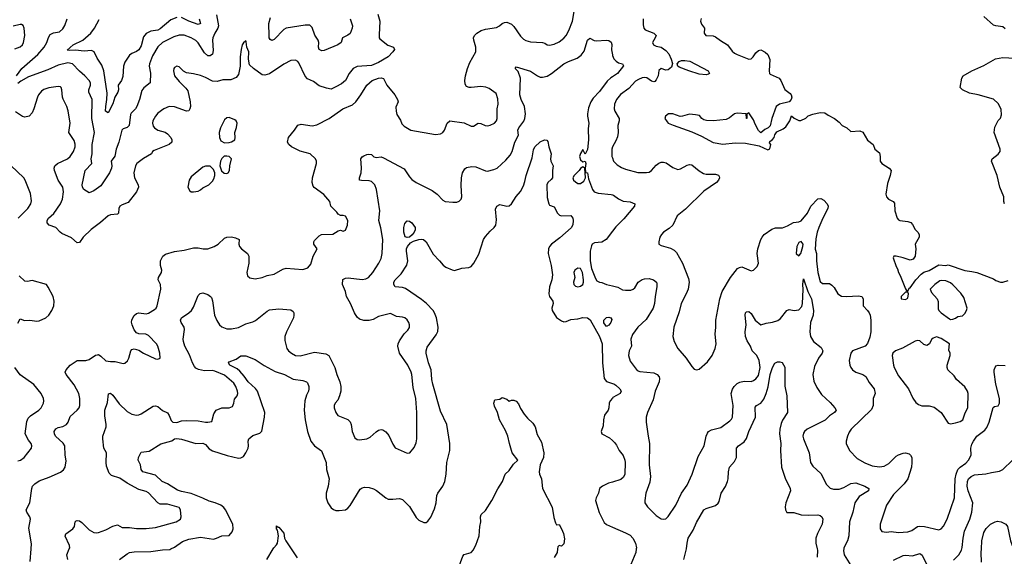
# Model space of a CAD drawing. Header units: inches. Extents: x 2001573 to 2220545, y 644482 to 846830.
# Tile 427 of 656: x 2095005 to 2103302, y 779938 to 784462. Entities that reach past the tile are written whole.
import ezdxf

# ---------------------------------------------------------------- set-up
doc = ezdxf.new("R2010")
doc.units = ezdxf.units.IN
doc.header["$MEASUREMENT"] = 0
for name, color, linetype in [('C0797', 7, 'Continuous'), ('C0798', 7, 'Continuous'), ('C1707', 7, 'Continuous'), ('C1708', 7, 'Continuous')]:
    doc.layers.add(name, color=color, linetype=linetype)

msp = doc.modelspace()

# ---------------------------------------------------------------- linework, layer by layer
at = {"layer": 'C0797', "color": 5}
for points, elevation in [([(2095094.2, 779894.2), (2095101, 780000)], 460), ([(2095410.9, 779910), (2095403.1, 779950), (2095423.5, 780000)], 440), ([(2095847.6, 779910), (2095910, 779960.3), (2095929.3, 779970), (2095970, 779975.8), (2096110, 779978.8), (2096210, 779994.2), (2096270, 779995), (2096280, 780000)], 420), ([(2097087.3, 779910), (2097141.3, 780000)], 380), ([(2097293.7, 780000), (2097344.2, 779924.2)], 380), ([(2098691.6, 779810), (2098739.7, 779940.3), (2098750, 779954.3), (2098810, 779971.1), (2098830, 779993.8), (2098833.2, 780000)], 380), ([(2099538.4, 780000), (2099533.7, 779970), (2099510, 779927.8)], 380)]:
    msp.add_lwpolyline(points, dxfattribs=dict(at, elevation=elevation))
at = {"layer": 'C0798', "color": 5}
for points, elevation in [([(2098022, 784510), (2098040.3, 784450), (2098034, 784334), (2098034.8, 784310), (2098039.8, 784299.8), (2098107, 784247), (2098156, 784230), (2098164, 784210), (2098150.4, 784190), (2098110, 784149.7), (2098030, 784100.4), (2097970, 784076.4), (2097850, 784066.6), (2097816, 784050), (2097783, 784010), (2097750.2, 783949.8), (2097717.8, 783922.2), (2097670, 783895.1), (2097630, 783878), (2097590, 783883.7), (2097530, 783903.5), (2097481.6, 783941.6), (2097430, 783963.5), (2097410, 783987), (2097358.4, 784098.4), (2097350, 784109.6), (2097330, 784122.4), (2097290, 784119.6), (2097230, 784086.9), (2097110, 784004.8), (2097070, 783995.3), (2097050, 783997.6), (2096975.1, 784050), (2096943, 784083), (2096933.3, 784130), (2096935.8, 784190), (2096918.9, 784230), (2096914.7, 784274.7), (2096910, 784284), (2096890, 784266), (2096881.3, 784250), (2096870.6, 784210.6), (2096864.4, 784150), (2096863.6, 784070), (2096850, 783999), (2096830, 783976), (2096783.4, 783956.6), (2096716.5, 783956.5), (2096670, 783942.6), (2096630, 783943.4), (2096570, 783975.3), (2096530, 783990.9), (2096470, 784006.3), (2096410, 784015.1), (2096387.1, 784027.1), (2096350, 784063.7), (2096330, 784069.3), (2096310, 784059.3), (2096303.8, 784050), (2096302.4, 784030), (2096310.6, 783990), (2096350, 783940.5), (2096406, 783886), (2096421.5, 783861.5), (2096442.8, 783770), (2096445.7, 783730), (2096440.4, 783710), (2096430, 783695.1), (2096410, 783691.5), (2096310, 783727.4), (2096264.7, 783730), (2096219.3, 783710), (2096170, 783673), (2096148.7, 783650), (2096127.4, 783610), (2096124.6, 783590), (2096130, 783564.4), (2096141.1, 783550), (2096170, 783531.6), (2096230, 783514), (2096250, 783501.1), (2096278, 783470), (2096288.5, 783450), (2096288.4, 783430), (2096265.5, 783410), (2096139.3, 783360.7), (2096124.9, 783350), (2096115.5, 783330), (2096050, 783293.3), (2095991.6, 783250), (2095981.1, 783230), (2095967.8, 783170), (2095971.8, 783130), (2096002.6, 783070), (2096005.7, 783050), (2095989.2, 783010.8), (2095920.3, 782919.7), (2095870, 782902), (2095850.3, 782889.7), (2095841.7, 782870), (2095837, 782830), (2095830, 782821.6), (2095770, 782817.3), (2095750, 782809.7), (2095687.5, 782752.5), (2095606.4, 782693.6), (2095539.5, 782630), (2095510, 782585.2), (2095490, 782581.2), (2095442, 782622), (2095360.9, 782660.9), (2095347, 782670), (2095310, 782709.6), (2095254.5, 782730), (2095236.4, 782750), (2095237.2, 782770), (2095248.9, 782790), (2095292.1, 782827.9), (2095350, 782910.2), (2095364.7, 782950), (2095375, 783010), (2095369.1, 783049.1), (2095329.7, 783110), (2095298.4, 783190), (2095295.1, 783210), (2095302, 783230), (2095323.6, 783250), (2095407.1, 783290), (2095432, 783310), (2095459.8, 783350), (2095472.7, 783390), (2095473, 783413), (2095463.9, 783443.9), (2095419.7, 783510), (2095429.8, 783590), (2095412.9, 783692.9), (2095402, 783730), (2095370.9, 783790.9), (2095365.4, 783810), (2095361.6, 783870), (2095354.5, 783890), (2095350, 783896), (2095330, 783899.5), (2095250, 783887.1), (2095210, 783874.5), (2095190, 783861.1), (2095164, 783830), (2095154, 783810), (2095124.7, 783710), (2095110, 783678.4), (2095084.9, 783650), (2095050, 783640.4), (2095030, 783646.9), (2094970, 783684.7)], 460), ([(2096663.8, 784503.8), (2096681, 784410), (2096675, 784390), (2096650, 784349.8), (2096632.2, 784310), (2096629.6, 784289.6), (2096636.8, 784203.2), (2096630, 784172), (2096610, 784156.4), (2096590, 784157.6), (2096561.6, 784181.6), (2096510, 784268.6), (2096490, 784287.6), (2096449.9, 784309.8), (2096390, 784330.7), (2096350, 784332), (2096303.3, 784316.6), (2096210, 784269.7), (2096170, 784232.4), (2096123.3, 784156.7), (2096098.3, 784090), (2096097.3, 784070), (2096107.5, 784012.5), (2096105.5, 783930), (2096051, 783889), (2096034.3, 783865.7), (2096015.9, 783790), (2095991.9, 783730), (2095981.2, 783710), (2095945.4, 783674.6), (2095938.3, 783661.7), (2095927.4, 783570), (2095910, 783552.6), (2095877.8, 783542.3), (2095866, 783530), (2095840.2, 783430), (2095818.2, 783370), (2095807.8, 783312.2), (2095774.9, 783270), (2095782, 783230), (2095778.6, 783210), (2095762.3, 783170), (2095690, 783062.4), (2095630, 783018.7), (2095590, 783002.9), (2095544.5, 783030), (2095534, 783050), (2095533, 783070), (2095557.4, 783190), (2095614.5, 783250), (2095608.5, 783288.5), (2095614.8, 783330), (2095617, 783410), (2095636.8, 783510), (2095612.6, 783630), (2095615.2, 783790), (2095587.4, 783852.6), (2095587.1, 783870), (2095602.7, 783910), (2095600.9, 783930), (2095590.9, 783950), (2095555.4, 783990), (2095508.9, 784028.9), (2095450, 784088.8), (2095410, 784097.4), (2095330, 784078.5), (2095241.5, 784038.5), (2095079.3, 783980.7), (2095015.2, 783944.8), (2094990, 783924.5)], 440), ([(2095101, 780000), (2095103.8, 780043.8), (2095083.2, 780176.8), (2095095.6, 780250), (2095091.8, 780271.8), (2095065.1, 780310), (2095059.6, 780330), (2095091.9, 780388.1), (2095107.6, 780510), (2095114.5, 780530), (2095132, 780550), (2095170, 780575.2), (2095254.7, 780605.3), (2095350, 780647.6), (2095374, 780666), (2095389.8, 780690), (2095396.6, 780743.4), (2095387.7, 780790), (2095385.3, 780870), (2095371.9, 780891.9), (2095307.7, 780950), (2095298.2, 780970), (2095296.4, 780990), (2095310, 781012.4), (2095330, 781023.2), (2095370, 781034), (2095398.5, 781050), (2095412.9, 781070), (2095430, 781118), (2095490.6, 781169.4), (2095505.7, 781190), (2095513.1, 781210), (2095513.5, 781270), (2095505.1, 781310), (2095464.4, 781384.4), (2095396.9, 781470), (2095389.5, 781490), (2095396.2, 781510), (2095429.7, 781550.2), (2095490, 781588), (2095562, 781590), (2095590, 781598.4), (2095645.5, 781634.5), (2095661.8, 781638.2), (2095670, 781639), (2095690, 781625.2), (2095730, 781586.9), (2095770, 781579.6), (2095810, 781580.3), (2095877.2, 781562.8), (2095890, 781567.3), (2095912.7, 781587.3), (2095925.1, 781610), (2095942.7, 781670), (2095950, 781681), (2095970, 781687.3), (2096010, 781676.3), (2096050, 781650.6), (2096150, 781604), (2096170, 781601), (2096188, 781610), (2096186.6, 781650), (2096169.6, 781710), (2096158.7, 781730), (2096090, 781798.7), (2096068.7, 781810), (2096010, 781814.7), (2095990, 781822.9), (2095968.9, 781848.9), (2095952.2, 781890), (2095948.7, 781911.3), (2095949.8, 781930), (2095958, 781950), (2095970, 781968), (2095990, 781984.4), (2096010, 781990.4), (2096070, 781983.1), (2096090, 781987.7), (2096141.8, 782018.2), (2096154, 782030), (2096164, 782050), (2096194.7, 782190), (2096193, 782230), (2096173, 782270), (2096174.7, 782290), (2096199.1, 782330), (2096202.2, 782350), (2096192.4, 782390), (2096191.1, 782428.9), (2096211.1, 782468.9), (2096234.2, 782485.8), (2096310, 782508.9), (2096390, 782519.5), (2096470, 782538.9), (2096510, 782539.6), (2096550.2, 782530.2), (2096591.6, 782531.6), (2096645.1, 782550), (2096678.7, 782570), (2096730, 782619.1), (2096752.1, 782627.9), (2096790, 782630.6), (2096824.1, 782624.1), (2096854.8, 782610), (2096852.7, 782570), (2096856.5, 782550), (2096873.4, 782530), (2096923.7, 782490), (2096936.9, 782470), (2096935.8, 782410), (2096919.1, 782330), (2096923.8, 782303.8), (2096945.5, 782285.5), (2096990, 782278.4), (2097050, 782288.9), (2097090, 782304.6), (2097150, 782317.6), (2097221.4, 782358.5), (2097250, 782368.5), (2097390, 782355.5), (2097434, 782370), (2097457.6, 782402.4), (2097479.6, 782470), (2097511.6, 782530), (2097485.1, 782570), (2097482.9, 782590), (2097490, 782600.7), (2097530, 782638.8), (2097548.7, 782650), (2097644.7, 782655.3), (2097690, 782682), (2097710, 782686.8), (2097730, 782678.8), (2097750, 782686.8), (2097766.6, 782730), (2097769.4, 782770), (2097750, 782805.2), (2097730, 782812), (2097710, 782812.3), (2097690, 782822.7), (2097679.1, 782839.1), (2097627, 782890), (2097617.6, 782930), (2097602.4, 782950), (2097567.7, 782987.7), (2097487.2, 783047.2), (2097478.9, 783058.9), (2097469.7, 783089.7), (2097473, 783130), (2097507.3, 783250), (2097507, 783270), (2097498, 783290), (2097452.7, 783330), (2097370, 783353.8), (2097294.5, 783390), (2097272.7, 783410), (2097262.7, 783430), (2097269.6, 783470), (2097322, 783530), (2097350, 783573.4), (2097377.5, 783582.5), (2097470, 783567.7), (2097510, 783576.5), (2097611.8, 783630), (2097728.4, 783711.5), (2097810, 783744.9), (2097837, 783770), (2097880.9, 783830), (2097930, 783911.3), (2097975.3, 783950), (2098030, 783970.4), (2098052, 783972), (2098070, 783966), (2098100.4, 783910), (2098167, 783830), (2098190.3, 783790), (2098194.4, 783770), (2098176.2, 783723.8), (2098176.9, 783690), (2098184.2, 783664.2), (2098214.3, 783614.3), (2098225.7, 783585.7), (2098245.1, 783565.1), (2098301, 783530), (2098510, 783493.2), (2098550, 783500.2), (2098570, 783512), (2098585.4, 783530), (2098608.3, 783590), (2098630, 783610.4), (2098750, 783593.7), (2098810, 783565.3), (2098830, 783565.3), (2098870, 783588.8), (2098890, 783586.5), (2098928.9, 783568.9), (2098950, 783568.2), (2098970, 783572), (2099006.3, 783590), (2099023.5, 783610), (2099029.7, 783630), (2099029.7, 783710), (2099037.4, 783750), (2099034.3, 783794.3), (2099020.2, 783840.2), (2098962.7, 783882.7), (2098934.5, 783894.5), (2098890, 783899.6), (2098810.3, 783889.7), (2098791.7, 783891.7), (2098770, 783899.3), (2098759.1, 783919.1), (2098755.8, 783950), (2098761, 783990), (2098777.8, 784050), (2098799.3, 784100.7), (2098849.6, 784190), (2098849.7, 784230), (2098831.2, 784290), (2098829.7, 784310), (2098838.7, 784330), (2098856.2, 784350), (2098892.7, 784370), (2098930, 784381.7), (2099023.1, 784396.9), (2099049.8, 784410.2), (2099071.1, 784428.9), (2099090, 784438.4), (2099110, 784440.4), (2099150, 784425.5), (2099170, 784406), (2099224.6, 784324.6), (2099250, 784297.8), (2099270, 784285.7), (2099310, 784277), (2099412, 784270), (2099430, 784264.9), (2099450.5, 784250.5), (2099470, 784246.4), (2099510, 784254.9), (2099550, 784276), (2099590, 784307.6), (2099610, 784330.3), (2099631.5, 784370), (2099662.4, 784450), (2099677.7, 784530)], 460), ([(2094963.2, 784216.8), (2095010, 784232.4), (2095029.6, 784250), (2095037.4, 784270), (2095048, 784330), (2095043.6, 784390), (2095033.6, 784413.6), (2095020.9, 784420.9), (2095010, 784422.9), (2094950, 784408.4)], 460), ([(2094977.7, 783990), (2095022, 784050), (2095158.6, 784170), (2095212.2, 784230), (2095234.8, 784270), (2095248.3, 784311.7), (2095263.2, 784336.8), (2095290, 784351.4), (2095340.3, 784359.7), (2095370, 784384.4), (2095386.8, 784413.2), (2095404.1, 784470)], 440), ([(2096330, 784480.5), (2096279.3, 784460.7), (2096190, 784384.4), (2096170, 784375.2), (2096110, 784365.7), (2096070, 784345), (2096050, 784318), (2096030, 784243), (2096010.6, 784209.4), (2095990, 784194.2), (2095950, 784178.2), (2095930, 784162), (2095890, 784103.1), (2095880.5, 784070), (2095875.4, 783984.6), (2095863.8, 783950), (2095834.7, 783910), (2095838.3, 783870), (2095833.7, 783850), (2095807.5, 783810), (2095790, 783753.6), (2095750, 783678), (2095729.1, 783690), (2095729.9, 783729.9), (2095741, 783790), (2095741.5, 783841.5), (2095713.6, 784030), (2095697.7, 784077.7), (2095657.9, 784137.9), (2095632.2, 784190), (2095610, 784201.6), (2095550, 784196.6), (2095474.3, 784205.7), (2095421.8, 784201.8), (2095405.8, 784205.8), (2095457.2, 784250), (2095536.5, 784290), (2095604.1, 784350), (2095635.2, 784390), (2095676.4, 784463.6)], 420), ([(2096518.7, 784470), (2096528.5, 784430), (2096510, 784421.8), (2096430, 784449.1), (2096370, 784479.9)], 420), ([(2097791, 784470), (2097809, 784410), (2097806.9, 784390), (2097790, 784347.3), (2097770, 784331.3), (2097726, 784310), (2097713.4, 784270), (2097686.8, 784250), (2097570, 784203.7), (2097550, 784200.9), (2097529.7, 784210), (2097523, 784230), (2097526, 784270), (2097519.7, 784290), (2097493, 784333), (2097470, 784396), (2097450, 784415.9), (2097410, 784414.8), (2097250, 784390.7), (2097230, 784378.7), (2097150, 784294), (2097130, 784288.2), (2097115.8, 784295.8), (2097108.8, 784308.8), (2097107.2, 784327.2), (2097104.1, 784430), (2097119.1, 784480.9)], 440), ([(2095423.5, 780000), (2095427.6, 780010), (2095425.6, 780030), (2095387.9, 780107.9), (2095393, 780127), (2095453.6, 780170), (2095467.6, 780190), (2095472.5, 780227.5), (2095482.5, 780237.5), (2095490, 780240.7), (2095510, 780237.1), (2095530, 780223.1), (2095590, 780160.2), (2095630, 780139), (2095650, 780136.9), (2095670, 780139.6), (2095730, 780161.2), (2095790, 780191.2), (2095830, 780202.4), (2095870, 780180.7), (2095930, 780180.3), (2095990, 780171.4), (2096070, 780171.4), (2096150, 780181.6), (2096325.2, 780230), (2096359.3, 780250), (2096366, 780270), (2096359.5, 780330), (2096349.2, 780350), (2096250, 780378), (2096190, 780376.8), (2096170, 780389.8), (2096090, 780474.4), (2096070, 780485.3), (2096010, 780501.6), (2095910, 780555), (2095850, 780597.3), (2095780.2, 780620.2), (2095758.7, 780638.7), (2095737.6, 780697.6), (2095733.2, 780730), (2095735.8, 780810), (2095713.6, 780850), (2095706, 780930), (2095706.3, 780950), (2095734, 781030), (2095735.4, 781050), (2095722, 781122), (2095722.2, 781170), (2095745.4, 781234.6), (2095752.7, 781307.3), (2095770, 781312.7), (2095790, 781296.5), (2095843.1, 781223.1), (2095910, 781160.2), (2095950, 781136.9), (2095990, 781128.7), (2096010, 781132.2), (2096030, 781139.5), (2096130, 781203.8), (2096150, 781208), (2096170, 781200.7), (2096207.9, 781167.9), (2096250, 781146.7), (2096265.5, 781125.5), (2096283, 781083), (2096296, 781070), (2096330, 781067.3), (2096370, 781079.3), (2096410, 781083.8), (2096510, 781081.3), (2096571.8, 781068.2), (2096592.1, 781067.9), (2096624, 781076), (2096640.8, 781139.2), (2096660.9, 781170), (2096710, 781190.3), (2096770, 781189), (2096797.8, 781202.2), (2096810.9, 781229.1), (2096816.1, 781263.9), (2096838.7, 781290), (2096844, 781310), (2096840.3, 781330), (2096826.2, 781370), (2096810, 781399.2), (2096730, 781464.2), (2096650, 781500.2), (2096630, 781504.1), (2096563, 781503), (2096512.2, 781512.2), (2096490, 781523.1), (2096477.1, 781537.1), (2096460.2, 781570), (2096436.2, 781636.2), (2096397.1, 781710), (2096384.5, 781750), (2096382.7, 781770), (2096394.7, 781850), (2096391, 781871), (2096366, 781910), (2096359.3, 781930), (2096369.3, 781950), (2096432, 781990), (2096451.8, 782010), (2096470, 782038.8), (2096510, 782136.3), (2096525.8, 782154.2), (2096550, 782159), (2096590, 782144.9), (2096614.4, 782130), (2096620.8, 782120.8), (2096631.4, 782091.4), (2096647.9, 781970), (2096665.3, 781925.3), (2096690, 781890.4), (2096710, 781874), (2096750, 781857.4), (2096790, 781856.5), (2096850, 781867.6), (2096910, 781898.3), (2096970, 781913.8), (2096993.8, 781926.2), (2097090, 782005.7), (2097110, 782017), (2097190, 782024.6), (2097290, 782017.4), (2097310, 782002), (2097316, 781990), (2097316.5, 781970), (2097311.4, 781950), (2097252.8, 781830), (2097240.8, 781790), (2097238.9, 781758.9), (2097256.3, 781690), (2097270.6, 781670), (2097294.9, 781650), (2097330.3, 781630.2), (2097370, 781629.2), (2097490, 781660.2), (2097585.3, 781645.3), (2097610.2, 781630.2), (2097661.7, 781530), (2097677.3, 781470), (2097703.6, 781410), (2097711.5, 781370), (2097710.2, 781329.8), (2097701.1, 781290), (2097685.1, 781254.9), (2097663.1, 781230), (2097655.8, 781210), (2097656.4, 781190), (2097670.4, 781150), (2097686, 781126), (2097770, 781092.4), (2097790, 781073), (2097798, 781050), (2097807.6, 780990), (2097830, 780938), (2097850, 780922.4), (2097870, 780920.4), (2097930, 780928.7), (2097957.3, 780942.7), (2098010, 780988.7), (2098030, 781000.3), (2098050, 781006), (2098064.9, 781004.9), (2098090, 780987.7), (2098117.3, 780957.3), (2098150, 780882.8), (2098170, 780854), (2098270, 780807.7), (2098294, 780810), (2098330, 780856), (2098345.3, 780894.7), (2098352.3, 780927.7), (2098351.9, 781150), (2098343.1, 781270), (2098320.9, 781360.9), (2098310.8, 781470), (2098305.3, 781490), (2098275.6, 781550), (2098206.9, 781650), (2098191, 781710), (2098193.7, 781730), (2098204.8, 781755.2), (2098245.3, 781814.7), (2098275.8, 781844.2), (2098290, 781867.7), (2098290.8, 781890), (2098283.5, 781910), (2098271.3, 781931.3), (2098250, 781948.3), (2098230, 781955.4), (2098181, 781961), (2098130, 781986.6), (2098030, 781961.3), (2097984.2, 781935.8), (2097950, 781925.3), (2097905.3, 781925.3), (2097870, 781937.6), (2097850, 781954.5), (2097826.6, 781990), (2097792.4, 782070), (2097759.7, 782130), (2097749.8, 782170), (2097726.3, 782230), (2097728.9, 782271.1), (2097750, 782284.4), (2097774.7, 782285.3), (2097890, 782271.3), (2097922.8, 782277.2), (2097943.6, 782290), (2097981.6, 782330), (2098031.1, 782410), (2098052.2, 782450), (2098060.5, 782490), (2098065.7, 782610), (2098047.8, 782707.8), (2098031.2, 782770), (2098040.5, 782850), (2098012.4, 783030), (2097996.8, 783070), (2097970, 783097.4), (2097950, 783104.6), (2097885.3, 783105.3), (2097869, 783110), (2097869.4, 783129.4), (2097884, 783170), (2097885.4, 783214.6), (2097879.7, 783290), (2097890, 783306), (2097905.3, 783314.7), (2097930, 783326), (2097947.5, 783327.5), (2097970, 783326), (2097990, 783307.3), (2098010, 783300.5), (2098050, 783305.7), (2098070, 783299), (2098246.1, 783206.1), (2098290, 783136.4), (2098310, 783115.3), (2098345.5, 783090), (2098481.3, 783021.3), (2098522, 782990), (2098570, 782940.7), (2098590, 782930.7), (2098656.5, 782923.5), (2098690, 782922.8), (2098710, 782931), (2098725.2, 782950), (2098731.6, 782968.4), (2098725.3, 783065.3), (2098729.7, 783130), (2098736.9, 783170), (2098755.6, 783204.4), (2098770, 783215.8), (2098814.9, 783225.1), (2098850, 783222.3), (2098930, 783189.1), (2098946.5, 783186.5), (2099002, 783198), (2099030, 783210.4), (2099102.2, 783277.8), (2099138.7, 783321.3), (2099155.3, 783350), (2099177.5, 783430), (2099207.6, 783490), (2099202.6, 783530), (2099211.1, 783550), (2099253.4, 783606.6), (2099262.3, 783630), (2099267.5, 783670), (2099260.2, 783730), (2099231.7, 783790), (2099219.7, 783830), (2099224.2, 783970), (2099204.7, 784024.7), (2099181.2, 784050), (2099190, 784064.7), (2099310, 784028.5), (2099367.8, 783987.8), (2099390, 783979.1), (2099410, 783977.6), (2099450, 783987.6), (2099487.1, 784010), (2099590, 784090.2), (2099629.6, 784110), (2099703.2, 784136.8), (2099738, 784162), (2099762, 784198), (2099790, 784290.8), (2099810, 784307.3), (2099847.2, 784287.2), (2099863.4, 784283.4), (2099950, 784290.4), (2099970, 784287.3), (2099990, 784274), (2099994.2, 784254.2), (2099992, 784208), (2100000, 784164.7)], 440), ([(2100000, 783981.4), (2099987.1, 783972.9), (2099955.5, 783944.5), (2099890, 783855.8), (2099839, 783801), (2099817.4, 783770), (2099799.8, 783720.2), (2099789.1, 783670), (2099789.2, 783649.2), (2099801.3, 783590), (2099796.8, 783543.2), (2099797.7, 783450), (2099790, 783368.7), (2099770, 783328), (2099750, 783368.7), (2099730, 783335.3), (2099724, 783310), (2099730, 783280.7), (2099750, 783264.7), (2099771.3, 783270), (2099776, 783250), (2099771.3, 783210), (2099774, 783174), (2099790, 783172), (2099799.6, 783119.6), (2099832, 783030), (2099846.4, 783010), (2099880.4, 783000.4), (2099990, 782988.9), (2100000, 782985.3)], 440), ([(2096280, 780000), (2096310, 780015.2), (2096377.7, 780062.3), (2096430, 780083.2), (2096530, 780099.8), (2096637.4, 780082.6), (2096664.5, 780090), (2096710, 780111.3), (2096770, 780114.9), (2096795.5, 780144.4), (2096804.7, 780170), (2096802.2, 780210), (2096739.5, 780330), (2096725.6, 780350), (2096701, 780370), (2096653.8, 780390), (2096602.6, 780402.6), (2096550, 780429.1), (2096450, 780468.5), (2096370, 780483.7), (2096335.8, 780495.8), (2096249.8, 780549.8), (2096207, 780570), (2096150, 780622.4), (2096044, 780650), (2096029.4, 780670), (2096023.7, 780710), (2096003.6, 780750), (2096006.9, 780770), (2096030, 780816.4), (2096096.4, 780823.6), (2096194.3, 780885.7), (2096287, 780913), (2096310, 780927.3), (2096328.7, 780931.3), (2096370, 780926.3), (2096490, 780888.4), (2096550, 780891.3), (2096570, 780879.5), (2096603, 780843), (2096628.7, 780828.7), (2096752.5, 780787.5), (2096850, 780766.2), (2096870, 780767.3), (2096890, 780780.2), (2096911.6, 780810), (2096930.8, 780850), (2096934.5, 780870), (2096931.2, 780910), (2096935.6, 780930), (2096970, 780956.5), (2097030, 780976.4), (2097046.1, 780993.9), (2097067.6, 781110), (2097069.9, 781150), (2097010, 781330.7), (2096992.4, 781352.4), (2096930, 781409.9), (2096898.3, 781458.3), (2096860.4, 781500.4), (2096837.9, 781517.9), (2096777.4, 781550), (2096766, 781570), (2096770, 781577.3), (2096830, 781599.3), (2096870, 781627.3), (2096910, 781628), (2096990, 781596.4), (2097065.8, 781545.8), (2097157.5, 781497.5), (2097237.1, 781470), (2097310, 781431.3), (2097390, 781420.5), (2097421, 781410), (2097430, 781401), (2097442, 781370), (2097443, 781350), (2097439.5, 781330), (2097422.9, 781297.1), (2097409.2, 781250), (2097402.9, 781170), (2097410.8, 781090), (2097431.6, 780991.6), (2097459.1, 780910), (2097490, 780868.8), (2097548.2, 780828.2), (2097587, 780730), (2097590.3, 780670), (2097612.8, 780590), (2097606, 780530), (2097589.1, 780470), (2097589, 780430), (2097602, 780390), (2097630, 780348.2), (2097650, 780332.7), (2097670, 780324.4), (2097696.6, 780323.4), (2097750, 780330.7), (2097770, 780342.8), (2097790, 780367.7), (2097875.5, 780504.5), (2097890, 780515.6), (2097910, 780521.3), (2097950, 780518.6), (2097987, 780507), (2098013.1, 780493.1), (2098090, 780430.3), (2098110, 780421.1), (2098150, 780418.9), (2098206.6, 780426.6), (2098230, 780417.1), (2098290, 780359.1), (2098346.6, 780266.6), (2098370, 780242.4), (2098410, 780224), (2098430, 780224), (2098445.8, 780234.2), (2098470, 780267.3), (2098501.2, 780338.8), (2098513.8, 780390), (2098520.4, 780450), (2098528.5, 780470), (2098571.1, 780530), (2098588.2, 780570), (2098599.1, 780630), (2098604.7, 780730), (2098629.6, 780830), (2098629.7, 780890), (2098605.4, 781050), (2098550, 781162.7), (2098487.4, 781390), (2098478.9, 781430), (2098472.1, 781510), (2098450.7, 781570.7), (2098431.7, 781650), (2098430.8, 781670), (2098439.3, 781700.7), (2098515.7, 781804.3), (2098530, 781834.8), (2098532.1, 781870), (2098516.5, 781950), (2098501.5, 781990), (2098489.8, 782010), (2098432.7, 782070), (2098390, 782104.4), (2098255.6, 782195.6), (2098230, 782204.3), (2098169.9, 782209.9), (2098157.8, 782230), (2098159.3, 782250), (2098170, 782268.7), (2098220.5, 782319.5), (2098266.4, 782393.6), (2098275.7, 782430), (2098264, 782510), (2098264.7, 782530), (2098272.3, 782550), (2098299.7, 782580.3), (2098324.4, 782595.6), (2098369.8, 782610.2), (2098390, 782612.3), (2098408, 782608), (2098430, 782590.3), (2098490, 782484.6), (2098543.7, 782430), (2098572.9, 782392.9), (2098596, 782376), (2098650, 782352.2), (2098670, 782348.5), (2098730, 782368.8), (2098790, 782372.9), (2098810, 782382), (2098833.5, 782410), (2098873.9, 782486.1), (2098914.5, 782610), (2098930, 782633.4), (2098970, 782680.4), (2099002.9, 782710), (2099016.3, 782730), (2099024.4, 782775.6), (2099015.9, 782864.1), (2099025.1, 782890), (2099050, 782903.6), (2099110, 782891.4), (2099130, 782891.7), (2099150, 782908.7), (2099188.2, 782971.8), (2099225.6, 783014.4), (2099250, 783063), (2099262.4, 783097.6), (2099273.1, 783150), (2099322.6, 783297.4), (2099334.9, 783365.1), (2099346, 783390), (2099390, 783433.7), (2099428.7, 783450), (2099447.5, 783447.5), (2099456.1, 783436.1), (2099463.1, 783390), (2099484.4, 783330), (2099478, 783290), (2099480.6, 783270), (2099499.7, 783230), (2099495, 783190), (2099496.3, 783130), (2099485.2, 783114.8), (2099455.8, 783090), (2099446.3, 783070), (2099450, 782962), (2099464.9, 782910), (2099470, 782898), (2099510, 782884), (2099538, 782830), (2099553.5, 782813.5), (2099570, 782807.6), (2099650, 782812.5), (2099666, 782790), (2099670.1, 782770), (2099665.8, 782734.2), (2099651.5, 782708.5), (2099557.5, 782622.5), (2099488.1, 782570), (2099469.3, 782550), (2099461.2, 782530), (2099458.9, 782490), (2099482.6, 782390), (2099494.7, 782310), (2099490.2, 782270.2), (2099471, 782210), (2099463.2, 782150), (2099469.1, 782130), (2099499.3, 782090), (2099501, 782070), (2099488.6, 782030), (2099491.8, 782010), (2099530, 781950.4), (2099570, 781922.6), (2099590, 781914.3), (2099610, 781916.9), (2099650, 781935.5), (2099710, 781940.7), (2099750.9, 781950.9), (2099789.4, 781949.4), (2099811.6, 781931.6), (2099890, 781791), (2099914.6, 781730), (2099915.8, 781570), (2099930, 781438), (2099951.1, 781411.1), (2100000, 781394.6)], 420), ([(2100000, 783390.9), (2099999.5, 783390), (2099995.8, 783370), (2099995.8, 783310), (2100000, 783298.6)], 460), ([(2094991.1, 782790), (2095074.7, 782870), (2095098.3, 782910), (2095104.2, 782935.8), (2095097, 782997), (2095052.8, 783110), (2095040.5, 783130), (2094930, 783233)], 480), ([(2100000, 782678.4), (2099946.7, 782610), (2099910, 782585.4), (2099850, 782581.3), (2099830, 782569.6), (2099823.2, 782556.8), (2099813.6, 782510), (2099811.9, 782430), (2099825.1, 782365.1), (2099858.9, 782279), (2099870, 782262), (2099890, 782250.3), (2099910, 782246.7), (2099950, 782228.5), (2100000, 782217.4)], 440), ([(2094990, 781904.7), (2095010, 781941), (2095045.5, 781925.5), (2095089.6, 781930.4), (2095150, 781919.5), (2095170, 781924), (2095225.1, 781950), (2095251.1, 781970), (2095276.9, 782010), (2095294, 782050), (2095296.2, 782090), (2095286.6, 782130), (2095246.6, 782206.6), (2095230, 782229.3), (2095110, 782262.7), (2095070, 782255.1), (2095050, 782258), (2095002, 782302)], 480), ([(2094990, 780742.6), (2095013.2, 780750), (2095042.7, 780770), (2095103.7, 780850), (2095107, 780870), (2095100.7, 780890), (2095078.2, 780918.2), (2095051.6, 780970), (2095064.2, 781075.8), (2095077.8, 781102.2), (2095097.8, 781122.2), (2095167, 781170), (2095185.1, 781190), (2095205.6, 781230), (2095209.6, 781250), (2095205.6, 781270), (2095187.3, 781310), (2095125.3, 781385.3), (2095008, 781468), (2094964.5, 781530)], 480), ([(2098833.2, 780000), (2098850, 780032.9), (2098876.2, 780110), (2098882.7, 780190), (2098891.1, 780230), (2098889.8, 780270), (2098894, 780290), (2098930, 780325.2), (2098984.5, 780410), (2099034, 780506), (2099074.7, 780570), (2099096.3, 780630), (2099130, 780660.9), (2099165.7, 780714.3), (2099202.7, 780750), (2099155.6, 780810), (2099131.5, 780890), (2099119.8, 780950), (2099099.2, 780999.2), (2099049.6, 781090), (2099031.6, 781150), (2099005.2, 781205.2), (2099001.6, 781230), (2099010, 781258), (2099050, 781262.8), (2099070, 781276), (2099110, 781262), (2099130, 781246), (2099150, 781254.8), (2099170, 781254.8), (2099190, 781246.8), (2099210, 781222.8), (2099224.7, 781184.7), (2099255.5, 781135.5), (2099283.4, 781103.4), (2099330, 781062), (2099350.3, 781030), (2099365.5, 780965.5), (2099401.4, 780901.4), (2099422.6, 780810), (2099418.7, 780770), (2099392, 780710), (2099383, 780650), (2099385.7, 780630), (2099401.8, 780590), (2099410, 780510.8), (2099493.2, 780353.2), (2099505.6, 780265.6), (2099519.3, 780219.3), (2099530, 780202.8), (2099550, 780206), (2099570, 780170.7), (2099586.7, 780130), (2099595.3, 780084.7), (2099590, 780042), (2099570, 780024), (2099550, 780028.7), (2099541.4, 780018.6), (2099538.4, 780000)], 380), ([(2100000, 781272.3), (2099980.2, 781250), (2099972.4, 781230), (2099970.3, 781190), (2099963.6, 781170), (2099932.3, 781127.7), (2099924.6, 781090), (2099921.4, 781038.6), (2099906, 780990), (2099910.8, 780970), (2099976.7, 780936.7), (2100000, 780914.6)], 420), ([(2100000, 780564), (2099966.2, 780553.8), (2099917.1, 780530), (2099890.4, 780510), (2099882.3, 780470), (2099862.4, 780430), (2099858.4, 780410), (2099887.6, 780307.6), (2099930, 780222.4), (2099950, 780206.5), (2100000, 780184.8)], 420), ([(2097141.3, 780000), (2097147.3, 780010), (2097170, 780034), (2097178, 780050), (2097186.6, 780110), (2097178.3, 780158.3), (2097169.7, 780170), (2097170, 780194), (2097182.5, 780182.5), (2097190, 780183), (2097230, 780133), (2097237.8, 780090), (2097247, 780070), (2097293.7, 780000)], 380)]:
    msp.add_lwpolyline(points, dxfattribs=dict(at, elevation=elevation))
for points, elevation in [([(2096770, 783638), (2096750, 783635.1), (2096730, 783617.2), (2096696.4, 783550), (2096687.2, 783510), (2096688.8, 783470), (2096701.5, 783441.5), (2096730, 783425.2), (2096770, 783427.2), (2096790, 783433.4), (2096817.6, 783450), (2096821.6, 783470), (2096819.5, 783510), (2096833.6, 783553.6), (2096839, 783590), (2096828.7, 783610), (2096818.6, 783618.6)], 480), ([(2096750, 783312.6), (2096729.2, 783310.8), (2096708.1, 783291.9), (2096697.6, 783270), (2096690.5, 783230), (2096707.1, 783187.1), (2096728.9, 783168.9), (2096750, 783164.4), (2096761.2, 783170), (2096772.3, 783190), (2096775.1, 783230), (2096789.2, 783290), (2096769.5, 783309.5)], 480), ([(2096610, 783228), (2096570, 783228), (2096550, 783219), (2096450, 783137.2), (2096434, 783110), (2096422.8, 783050), (2096439.6, 783019.6), (2096450, 783012), (2096471.3, 783011.3), (2096510, 783017.3), (2096530, 783027.3), (2096550, 783044), (2096599, 783070), (2096630, 783102), (2096640.2, 783119.8), (2096649, 783150), (2096649, 783170), (2096638, 783198)], 480), ([(2099750, 783222), (2099730, 783208.7), (2099718.8, 783190), (2099677, 783150), (2099666, 783130), (2099672.6, 783110), (2099690, 783094.4), (2099710, 783082.6), (2099730, 783080.8), (2099759.3, 783100.7), (2099773.2, 783130), (2099768, 783210)], 440), ([(2098270, 782625.4), (2098253, 782633), (2098242, 782670), (2098243, 782710), (2098250, 782744.7), (2098270, 782766), (2098290, 782762.8), (2098310, 782750.7), (2098337, 782710), (2098338, 782690), (2098328.8, 782670), (2098312.7, 782647.3), (2098290, 782629.6)], 420), ([(2099710, 782368), (2099684.2, 782350), (2099674.6, 782330), (2099683.7, 782290), (2099673.4, 782250), (2099674.9, 782230), (2099690, 782216), (2099710, 782211.3), (2099730, 782214.4), (2099750, 782229.1), (2099756.2, 782250), (2099756.2, 782270), (2099748.6, 782330), (2099730, 782365.1)], 440), ([(2099950, 781875.1), (2099927.5, 781907.5), (2099928.7, 781930), (2099950, 781952.8), (2099970, 781955), (2099987.3, 781950), (2099994.3, 781934.3), (2099985.7, 781910), (2099970, 781885.6)], 420)]:
    msp.add_lwpolyline(points, close=True, dxfattribs=dict(at, elevation=elevation))
at = {"layer": 'C1707', "color": 5}
for points, elevation in [([(2100200.7, 780000), (2100196.1, 779970), (2100155.5, 779870)], 420), ([(2100602.4, 779910), (2100622.2, 779990), (2100623.3, 780000)], 420), ([(2101725.1, 780000), (2101727.2, 779990), (2101725.2, 779930)], 420), ([(2101949.1, 780000), (2101947.7, 779987.7), (2101953.8, 779950), (2102010, 779860.7)], 440), ([(2102370, 779906.2), (2102450, 779943.9), (2102470, 779947.1), (2102530, 779943.2), (2102590, 779963.1), (2102610, 779948.2), (2102650, 779865.7)], 440), ([(2102875.7, 779904.3), (2102918.5, 779950), (2102940.9, 779990), (2102944.1, 780000)], 440), ([(2103109.8, 779890.2), (2103107.5, 779970), (2103109.3, 780000)], 420)]:
    msp.add_lwpolyline(points, dxfattribs=dict(at, elevation=elevation))
at = {"layer": 'C1708', "color": 5}
for points, elevation in [([(2100259.3, 784470), (2100258.6, 784418.6), (2100265.6, 784390), (2100277.4, 784377.4), (2100347.7, 784350), (2100368.2, 784330), (2100361.3, 784310), (2100337.1, 784270), (2100344.9, 784250), (2100370, 784238.7), (2100411.3, 784230), (2100450, 784201.6), (2100474.3, 784174.3), (2100495.6, 784130), (2100506.6, 784093.4), (2100496.7, 784063.3), (2100470, 784040.9), (2100450, 784037), (2100410, 784051.1), (2100390, 784034.5), (2100386, 783990), (2100370, 783954), (2100358, 783942), (2100350, 783938), (2100330, 783944.2), (2100290.8, 783970.8), (2100273.9, 783973.9), (2100250, 783972.5), (2100220.6, 783959.4), (2100195.6, 783944.4), (2100138.7, 783881.3), (2100069.1, 783830.9), (2100035.8, 783790), (2100018, 783750), (2100014.9, 783710), (2100019.1, 783690), (2100057.4, 783630), (2100056.9, 783610), (2100045, 783570), (2100049.3, 783510), (2100044, 783476), (2100030, 783442), (2100000, 783390.9)], 460), ([(2100746.7, 784473.3), (2100741.1, 784450), (2100750, 784424), (2100775.5, 784390), (2100773, 784350), (2100787.3, 784330), (2100850, 784324.9), (2100870, 784319.1), (2100910, 784287.4), (2100970.1, 784250.1), (2101010, 784195.9), (2101030, 784180.2), (2101050, 784168.1), (2101150, 784128.8), (2101170, 784132.7), (2101187.3, 784150), (2101210, 784184), (2101230, 784202), (2101250, 784207.3), (2101288.5, 784188.5), (2101308.5, 784168.5), (2101326.7, 784126.7), (2101320.3, 784030), (2101324.2, 784010), (2101330, 784003.7), (2101405.5, 783970), (2101419.3, 783950), (2101452.7, 783872.7), (2101498.8, 783838.8), (2101506.8, 783830), (2101510.8, 783809.2), (2101506.8, 783790), (2101490.6, 783769.4), (2101408.9, 783751.1), (2101379.1, 783730), (2101344, 783630), (2101330, 783568), (2101312, 783550), (2101284, 783536), (2101250, 783508), (2101230, 783528), (2101202.5, 783582.5), (2101190, 783618), (2101150, 783678), (2101134, 783670), (2101134, 783630), (2101130, 783628.7), (2101126, 783670), (2101050, 783674.5), (2101030, 783668), (2100985.4, 783634.6), (2100958.3, 783621.7), (2100851, 783611), (2100792.7, 783612.7), (2100770, 783618.9), (2100754, 783630), (2100734.3, 783654.3), (2100701.6, 783661.6), (2100650, 783665), (2100591.7, 783648.3), (2100570, 783647.1), (2100510, 783668.2), (2100474, 783670), (2100446.8, 783650), (2100442.8, 783630), (2100460.5, 783600.5), (2100470.6, 783590.6), (2100512.8, 783572.8), (2100670, 783518), (2100750, 783481.1), (2100850, 783425.7), (2100930, 783412.2), (2101035.4, 783424.6), (2101120.3, 783420.2), (2101238, 783398), (2101310, 783364.7), (2101327.3, 783372.7), (2101334, 783410), (2101324, 783424), (2101325.2, 783434.8), (2101350, 783451.3), (2101364, 783470), (2101369.2, 783490.8), (2101384.5, 783515.5), (2101438, 783542), (2101460.2, 783559.8), (2101495.3, 783610), (2101510, 783651.3), (2101531.1, 783631.1), (2101570, 783611.3), (2101588.4, 783611.6), (2101630, 783632), (2101649.1, 783650.9), (2101690, 783666), (2101750, 783678.8), (2101790, 783676), (2101816.8, 783656.8), (2101870.4, 783630.4), (2101910, 783598.8), (2101936, 783570), (2101976, 783550), (2102010, 783519.1), (2102085.5, 783525.5), (2102110, 783513.4), (2102150, 783446.4), (2102197.3, 783410), (2102211.3, 783370), (2102250, 783340.7), (2102257.5, 783310), (2102255.9, 783270), (2102269.1, 783250), (2102331.7, 783210), (2102348.4, 783190), (2102341.6, 783150), (2102317.6, 783082.4), (2102304.2, 782990), (2102310.4, 782970), (2102325.5, 782950), (2102367.3, 782930), (2102376, 782916), (2102379.7, 782850), (2102399.1, 782790), (2102410, 782776), (2102422, 782770), (2102490, 782761.4), (2102513.6, 782753.6), (2102530, 782736.5), (2102550, 782694.6), (2102573.8, 782670), (2102586, 782650), (2102584.2, 782630), (2102550.4, 782570), (2102556.4, 782530), (2102550.3, 782469.7), (2102535.6, 782444.4), (2102510, 782435.1), (2102450, 782456), (2102392, 782468), (2102372.7, 782467.3), (2102364.7, 782455.3), (2102390, 782382), (2102402.8, 782362.8), (2102411.3, 782330), (2102425.8, 782305.8), (2102470, 782194), (2102478, 782178), (2102490, 782174), (2102502, 782198), (2102510, 782202), (2102557.2, 782270), (2102602.9, 782317.1), (2102625.6, 782334.4), (2102670, 782347.7), (2102750, 782394.9), (2102809.2, 782390.8), (2102830, 782394.8), (2102970, 782347.7), (2103030, 782340.5), (2103070, 782330.4), (2103210, 782276.3), (2103230, 782263), (2103270, 782250.5), (2103290, 782250.6), (2103335.1, 782264.9)], 480), ([(2103310, 784385.1), (2103290, 784401.6), (2103230, 784409.6), (2103210, 784417), (2103129.7, 784490)], 480), ([(2100000, 784164.7), (2100000.7, 784160.7), (2100012.4, 784132.4), (2100031.3, 784111.3), (2100050, 784098.4), (2100084.7, 784090), (2100093, 784073), (2100043.1, 784010), (2100000, 783981.4)], 440), ([(2103304.2, 782910), (2103298.4, 782930), (2103297.6, 782970), (2103265.6, 783050), (2103243.6, 783150), (2103194, 783270), (2103199.3, 783290), (2103250, 783327.3), (2103266.6, 783350), (2103267, 783370), (2103217.4, 783510), (2103223.5, 783556.5), (2103250, 783611.3), (2103269.3, 783630.7), (2103279.5, 783660.5), (2103275.1, 783704.9), (2103265.1, 783730), (2103250, 783757), (2103210, 783791.6), (2103082, 783830), (2103010, 783843), (2102949.3, 783870), (2102931.9, 783891.9), (2102945.1, 783970), (2102957, 783990), (2103027.6, 784030), (2103130, 784075.8), (2103227.3, 784132.7), (2103290, 784143.1), (2103390, 784137.1)], 480), ([(2100000, 783298.6), (2100010.5, 783270), (2100039.5, 783239.5), (2100075.3, 783215.2), (2100110, 783201.1), (2100215.1, 783175.1), (2100287.1, 783172.9), (2100310, 783178), (2100330, 783190.4), (2100370, 783237), (2100390, 783253.4), (2100410, 783260.3), (2100430, 783260.3), (2100454.4, 783254.4), (2100510, 783216.4), (2100550, 783200.4), (2100574.5, 783205.5), (2100630, 783237.1), (2100650, 783241.6), (2100670, 783237.6), (2100730, 783187.4), (2100766.7, 783166.7), (2100790, 783161.3), (2100870, 783159.5), (2100892.8, 783152.8), (2100900.5, 783140.5), (2100903, 783130), (2100894.9, 783110), (2100876.4, 783090), (2100770, 783016), (2100615.5, 782864.5), (2100546.7, 782810), (2100508.7, 782730), (2100479, 782701), (2100430.7, 782670), (2100414, 782650), (2100401, 782630), (2100391.3, 782590), (2100392, 782570), (2100410, 782558), (2100490, 782536.4), (2100519.7, 782519.7), (2100539.3, 782499.3), (2100590.3, 782410), (2100641.2, 782281.2), (2100646, 782250), (2100637.4, 782190), (2100621.7, 782150), (2100580.3, 782070), (2100561.6, 781998.4), (2100518, 781870), (2100510.3, 781790), (2100519.5, 781750), (2100550.4, 781690), (2100620.5, 781610), (2100670, 781538), (2100690, 781516), (2100710, 781511), (2100730, 781514.8), (2100801.7, 781578.3), (2100840.9, 781630), (2100867, 781690), (2100875.1, 781730), (2100865.1, 781810), (2100871.1, 781870), (2100871, 781930), (2100904, 782110), (2100926.3, 782170), (2100994.3, 782290), (2101054.7, 782365.2), (2101070, 782374.4), (2101090, 782378.4), (2101170, 782344.4), (2101190, 782350.7), (2101218.6, 782381.4), (2101229.7, 782410.3), (2101219.8, 782490), (2101224.2, 782530), (2101249.6, 782610), (2101260.7, 782630), (2101279.6, 782650), (2101343.2, 782696.8), (2101373.8, 782706.2), (2101433, 782707), (2101475.4, 782724.6), (2101526.2, 782753.8), (2101570, 782758), (2101590, 782766.7), (2101644.2, 782830), (2101671, 782890), (2101730, 782951.6), (2101756, 782956), (2101780.6, 782940.6), (2101810.7, 782910.7), (2101817.3, 782890), (2101816.5, 782870), (2101774.4, 782790), (2101739.1, 782710), (2101725.1, 782670), (2101713.4, 782613.4), (2101708.2, 782528.2), (2101719.5, 782490), (2101718.8, 782430), (2101730, 782331.3), (2101750, 782256), (2101770, 782238), (2101830, 782238), (2101850, 782224.7), (2101870, 782204.7), (2101899.1, 782150), (2101930, 782132.4), (2101972.1, 782127.9), (2102073.2, 782133.2), (2102102, 782130), (2102114, 782110), (2102114.4, 782050), (2102150, 782011.7), (2102163.8, 781990), (2102172.1, 781970), (2102178.8, 781930), (2102178.4, 781830), (2102170, 781787), (2102150, 781731.3), (2102130, 781709.2), (2102024.2, 781670), (2102008.9, 781650), (2101996.5, 781590), (2102000.3, 781550), (2102008.5, 781530), (2102023.8, 781510), (2102050.3, 781490.3), (2102110, 781470.3), (2102134.6, 781454.6), (2102163.2, 781403.2), (2102204.6, 781350), (2102213, 781310), (2102198, 781270), (2102198, 781210), (2102183, 781177), (2102012.4, 781010), (2101995.4, 780984.6), (2101981.3, 780950), (2101970.4, 780910), (2101970.5, 780890), (2101999.1, 780830), (2102062, 780762), (2102125.9, 780725.9), (2102190, 780701.7), (2102250, 780691.7), (2102290, 780697.4), (2102330, 780720.3), (2102390, 780781.1), (2102410, 780794.9), (2102450, 780808.5), (2102470.3, 780810.3), (2102501.3, 780801.3), (2102511.8, 780791.8), (2102522, 780770), (2102524.6, 780730), (2102519, 780690), (2102488.9, 780590), (2102459.6, 780550), (2102370, 780459.7), (2102310.4, 780370), (2102257.3, 780210), (2102256, 780170), (2102270, 780146), (2102310, 780141), (2102350, 780147.3), (2102410, 780138.9), (2102490, 780145.2), (2102524.5, 780155.5), (2102570, 780189.2), (2102590, 780193.4), (2102630, 780188.8), (2102750, 780161.3), (2102770, 780170.4), (2102790, 780192.4), (2102820.3, 780250), (2102882.3, 780430), (2102887.5, 780590), (2102895.8, 780630), (2102910.8, 780669.2), (2102929.1, 780690), (2102977.7, 780722.3), (2103000.7, 780750), (2103022, 780790), (2103021.7, 780850), (2103030, 780884.2), (2103043.1, 780910), (2103072.1, 780950), (2103137.6, 781002.3), (2103155.2, 781024.8), (2103174.3, 781070), (2103207.7, 781192.3), (2103220.1, 781199.9), (2103250, 781205.5), (2103262.7, 781230), (2103263.2, 781270), (2103229.8, 781390), (2103216.8, 781490), (2103216, 781510), (2103230, 781544.9), (2103250, 781550.5), (2103310, 781545.5)], 460), ([(2100000, 782985.3), (2100010, 782981.7), (2100050, 782952.2), (2100090, 782933.1), (2100150, 782925.4), (2100188.2, 782910), (2100185.7, 782890), (2100096.7, 782783.3), (2100030, 782716.9), (2100000, 782678.4)], 440), ([(2100000, 782217.4), (2100047, 782207), (2100085.1, 782185.1), (2100110, 782181.2), (2100156.6, 782183.4), (2100175.3, 782190), (2100190, 782201), (2100218.4, 782250), (2100250, 782271.3), (2100270, 782277.6), (2100310, 782280.2), (2100346.8, 782270), (2100370.3, 782250.3), (2100374.9, 782234.9), (2100375.6, 782210), (2100360.3, 782130), (2100356.1, 782070), (2100344.4, 782030), (2100284.5, 781935.5), (2100214.3, 781870), (2100170, 781807), (2100156.5, 781770), (2100160.9, 781710), (2100141.8, 781670), (2100136.5, 781630), (2100150, 781583), (2100210, 781506), (2100230, 781497), (2100350, 781484.4), (2100376.3, 781470), (2100392.7, 781450), (2100396.5, 781436.5), (2100393.7, 781410), (2100360.3, 781330), (2100343.7, 781256.3), (2100296.5, 781150), (2100285.7, 781110), (2100283.7, 781070), (2100300.2, 780950), (2100313.6, 780890), (2100309.1, 780709.1), (2100321.3, 780610), (2100315.9, 780564.1), (2100282.6, 780470), (2100272.2, 780410), (2100274.4, 780390), (2100295.4, 780355.4), (2100370, 780282), (2100410, 780254.8), (2100430, 780250.8), (2100450, 780254.8), (2100470, 780274), (2100534, 780370), (2100583.1, 780470), (2100630, 780539.3), (2100672.4, 780630), (2100721.6, 780778.4), (2100772.8, 780870), (2100788.7, 780950), (2100802.2, 780977.8), (2100810.7, 780989.3), (2100835.4, 781004.6), (2100914.5, 781025.5), (2100990, 781080.5), (2101004.4, 781095.6), (2101011.3, 781110), (2101016.4, 781210), (2101000.4, 781310), (2101012.3, 781347.7), (2101026.2, 781370), (2101050, 781395.6), (2101072.5, 781407.5), (2101110, 781413.8), (2101170, 781413.1), (2101190, 781421.1), (2101210, 781435.3), (2101230, 781463.8), (2101244, 781530), (2101237, 781590), (2101216.2, 781630), (2101177.6, 781670), (2101163.5, 781710), (2101135.4, 781755.4), (2101121.5, 781790), (2101117.8, 781830), (2101126.5, 781890), (2101118.9, 781970), (2101121.6, 781990), (2101130, 782000.5), (2101150, 782002.4), (2101170, 781985.5), (2101203.7, 781930), (2101250, 781890.8), (2101294.9, 781905.1), (2101350, 781912), (2101394.7, 781925.2), (2101417.2, 781942.7), (2101470, 782010.5), (2101490, 782018), (2101530.7, 782010.7), (2101570, 782016.5), (2101595.4, 782044.6), (2101602.5, 782070), (2101608.6, 782188.6), (2101605, 782230), (2101610, 782276.3), (2101645.5, 782170), (2101676.4, 782110), (2101695.2, 782010), (2101691, 781970), (2101669, 781910), (2101663.4, 781830), (2101668.4, 781790), (2101694, 781750), (2101759.8, 781699.8), (2101772.4, 781670), (2101766.5, 781650), (2101736.5, 781610), (2101701.8, 781538.2), (2101690.2, 781470.2), (2101696.2, 781416.2), (2101722, 781362), (2101762.8, 781302.7), (2101835.2, 781235.2), (2101875.5, 781190), (2101884.4, 781170), (2101872, 781150), (2101830, 781122.7), (2101793.2, 781086.9), (2101642.4, 781010), (2101618.4, 780990), (2101610, 780976), (2101606, 780950), (2101610.3, 780930), (2101658, 780810), (2101670.3, 780730), (2101690, 780697.1), (2101756.2, 780636.2), (2101803.7, 780543.7), (2101834, 780514), (2101864.4, 780504.4), (2101910, 780504), (2101950, 780517.7), (2102008.6, 780551.4), (2102050, 780558.3), (2102128.4, 780530), (2102160.4, 780510), (2102157.6, 780490), (2102078.9, 780441.1), (2102044.1, 780390), (2102024.7, 780310), (2101997.2, 780230), (2101991.6, 780110), (2101980.5, 780070), (2101950.2, 780010), (2101949.1, 780000)], 440), ([(2100623.3, 780000), (2100628.7, 780050), (2100639.7, 780090), (2100681.8, 780158.2), (2100710, 780223), (2100770, 780328.7), (2100790, 780340.2), (2100870, 780367.2), (2100890, 780384.9), (2100898.9, 780401.1), (2100917.7, 780470), (2100953.1, 780526.9), (2100968.7, 780570), (2100974.2, 780590), (2100977.6, 780650), (2100986.9, 780690), (2101030, 780738), (2101044.4, 780770), (2101046.3, 780850), (2101063.6, 780870), (2101110, 780903.2), (2101129.9, 780930.1), (2101150.9, 780990.9), (2101205, 781110), (2101204, 781196), (2101213, 781210), (2101250, 781229.2), (2101260, 781240), (2101276, 781264), (2101296.7, 781310), (2101313.5, 781366.5), (2101330.7, 781470.7), (2101350, 781530.5), (2101370, 781567.3), (2101390, 781577.1), (2101410, 781578.7), (2101431.2, 781571.2), (2101452.1, 781532.1), (2101452.3, 781372.3), (2101468.7, 781290), (2101475.6, 781150), (2101434.3, 781085.7), (2101422.1, 781057.9), (2101411, 781010), (2101409.3, 780970), (2101420.7, 780890), (2101416.2, 780830), (2101423.9, 780690), (2101456.4, 780596.4), (2101498.9, 780510), (2101501.7, 780490), (2101460.2, 780390), (2101456.5, 780356.5), (2101459.6, 780330), (2101470, 780308.4), (2101530, 780306.9), (2101590, 780287.6), (2101655.5, 780284.4), (2101730, 780287.7), (2101750, 780281.1), (2101765.3, 780270), (2101772.9, 780250), (2101766.7, 780210), (2101727.2, 780130), (2101714.4, 780090), (2101714.4, 780050), (2101725.1, 780000)], 420), ([(2100000, 781394.6), (2100011, 781391), (2100030, 781380.3), (2100061.7, 781350), (2100073.7, 781330), (2100066.4, 781310), (2100003.6, 781276.4), (2100000, 781272.3)], 420), ([(2100000, 780914.6), (2100017.8, 780897.8), (2100034.4, 780874.4), (2100055.8, 780830), (2100089.4, 780789.4), (2100104.5, 780750), (2100107.3, 780730), (2100103.9, 780630), (2100093.7, 780606.3), (2100070, 780585.1), (2100000, 780564)], 420), ([(2102944.1, 780000), (2102948, 780012), (2102955, 780090), (2102967.3, 780150), (2103011.9, 780250), (2103029.1, 780310.9), (2103037.5, 780390), (2102997.4, 780490), (2102989.3, 780530), (2102991.4, 780568.6), (2103001.8, 780590), (2103022, 780610), (2103050, 780623.8), (2103146.9, 780633.1), (2103194, 780646), (2103262.8, 780657.2), (2103290, 780670.2), (2103370.9, 780749.1)], 440), ([(2100000, 780184.8), (2100110, 780137), (2100150, 780115.3), (2100171.1, 780091.1), (2100194.6, 780050), (2100202.3, 780010), (2100200.7, 780000)], 420), ([(2103109.3, 780000), (2103113.5, 780070), (2103130, 780137.6), (2103150, 780171.3), (2103186.4, 780210), (2103224.2, 780230), (2103246.2, 780233.8), (2103277.4, 780230), (2103315.2, 780210), (2103328.5, 780190), (2103354.1, 780070), (2103370, 780030.3), (2103390, 780006.7), (2103402.9, 780000)], 420)]:
    msp.add_lwpolyline(points, dxfattribs=dict(at, elevation=elevation))
for points, elevation in [([(2100790, 783997.8), (2100730, 784004.2), (2100644.2, 784030), (2100562.2, 784062.3), (2100551.4, 784071.4), (2100546, 784090), (2100562.4, 784110), (2100582.5, 784117.5), (2100610, 784118.6), (2100651.7, 784111.7), (2100807, 784030), (2100817.4, 784010), (2100810, 784003.5)], 460), ([(2101590, 782591.4), (2101570, 782583), (2101554.2, 782550), (2101547.7, 782490), (2101570, 782472), (2101587.3, 782490), (2101605.1, 782550), (2101607.2, 782570)], 460), ([(2102770, 782264), (2102759.8, 782260.2), (2102716, 782230), (2102678, 782190), (2102690, 782162), (2102738, 782110), (2102745.4, 782085.4), (2102744.5, 782024.5), (2102750.7, 782010.7), (2102770.6, 781990.6), (2102839.8, 781939.8), (2102850, 781934.8), (2102870, 781937.3), (2102890, 781947.3), (2102910, 781958.8), (2102950, 781964.7), (2102970, 781984.7), (2102983.7, 782010), (2102989.4, 782030.6), (2102961.1, 782121.1), (2102936.1, 782156.1), (2102870, 782227.6), (2102850, 782242.9), (2102810, 782259.3)], 480), ([(2102490, 782166), (2102470, 782166), (2102434, 782130), (2102434, 782110), (2102470, 782102), (2102490, 782114), (2102495.3, 782150)], 480), ([(2102730, 781787.3), (2102702, 781778), (2102690, 781765.2), (2102671.1, 781728.9), (2102650, 781716.3), (2102623.9, 781723.9), (2102590, 781756), (2102570, 781758), (2102550, 781752.7), (2102445.7, 781694.3), (2102386, 781670), (2102363.8, 781650), (2102358.4, 781630), (2102368, 781550), (2102374.3, 781530), (2102410, 781459.3), (2102495.8, 781350), (2102530.5, 781270.5), (2102555.9, 781235.9), (2102578, 781218), (2102608.2, 781208.2), (2102670, 781206.4), (2102710, 781196.4), (2102770, 781150.5), (2102830, 781062), (2102850, 781055.5), (2102890, 781064.9), (2102930, 781074.4), (2102952.2, 781090), (2102971.5, 781148.5), (2102994, 781190), (2102999.3, 781310), (2102993.2, 781330), (2102970, 781366.6), (2102900.5, 781430), (2102879.5, 781459.5), (2102827.4, 781510), (2102821.5, 781530), (2102822.2, 781550), (2102846, 781630), (2102845.1, 781650), (2102835.1, 781675.1), (2102839.3, 781730), (2102770, 781774)], 480)]:
    msp.add_lwpolyline(points, close=True, dxfattribs=dict(at, elevation=elevation))

doc.saveas('drawing.dxf')
